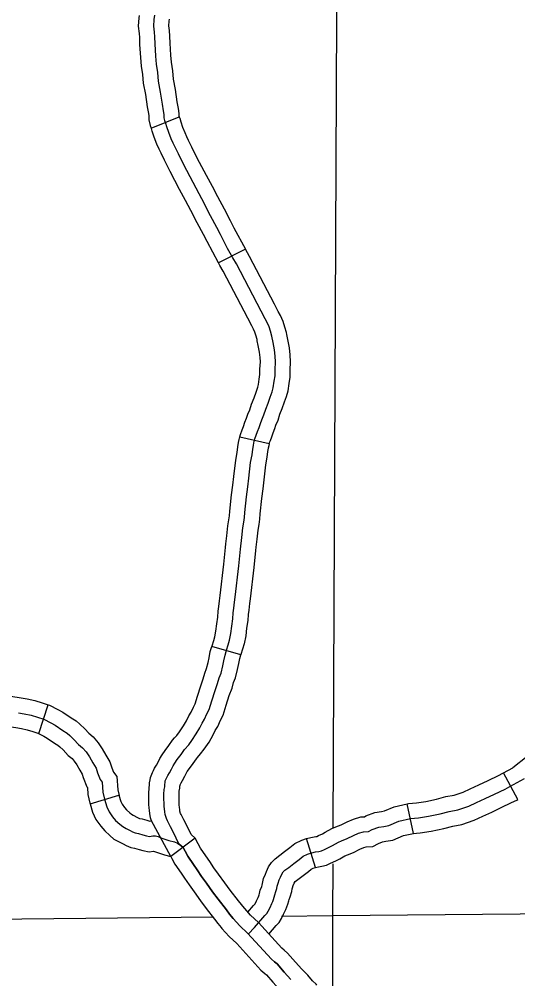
# Model space of a CAD drawing. Extents: x 1377389 to 1380723, y 1168351 to 1170484.
# Drawn here: x 1379286.7 to 1379336.3, y 1169148.4 to 1169243.7 of the extents above; entities that cross this region are included whole.
import ezdxf

# ---------------------------------------------------------------- set-up
doc = ezdxf.new("R2010")
doc.units = 0
doc.layers.add('B_Fill', color=7, linetype='Continuous')

msp = doc.modelspace()

# ---------------------------------------------------------------- linework, layer by layer
at = {"layer": 'B_Fill'}
for p, q in [((1379299.882, 1169232.859), (1379302.668, 1169233.972)), ((1379299.882, 1169232.858), (1379299.882, 1169232.859)), ((1379309.237, 1169220.831), (1379306.555, 1169219.475)), ((1379308.687, 1169202.195), (1379311.613, 1169201.53)), ((1379308.782, 1169180.545), (1379305.897, 1169181.368)), ((1379288.702, 1169172.719), (1379289.624, 1169175.574)), ((1379336.334, 1169166.17), (1379334.894, 1169168.802)), ((1379293.796, 1169165.733), (1379296.668, 1169166.599)), ((1379325.966, 1169162.796), (1379325.333, 1169165.729)), ((1379304.235, 1169162.325), (1379301.821, 1169160.496)), ((1379316.207, 1169159.417), (1379315.3, 1169162.276))]:
    msp.add_line(p, q, dxfattribs=at)
for points in [[(1379318.597, 1169310.03), (1379317.951, 1169163.288)], [(1379298.688, 1169244.06), (1379298.656, 1169243.808), (1379298.589, 1169242.981), (1379298.672, 1169242.272), (1379298.702, 1169241.869), (1379298.719, 1169241.184), (1379298.792, 1169239.897), (1379298.869, 1169239.03), (1379299.007, 1169238.197), (1379299.079, 1169237.322), (1379299.297, 1169236.193), (1379299.471, 1169234.995), (1379299.592, 1169234.333), (1379299.625, 1169234.102), (1379299.625, 1169233.68), (1379299.769, 1169233.141), (1379299.882, 1169232.859)], [(1379300.201, 1169244.074), (1379300.149, 1169243.655), (1379300.096, 1169243.008), (1379300.166, 1169242.415), (1379300.201, 1169241.943), (1379300.218, 1169241.245), (1379300.288, 1169240.005), (1379300.358, 1169239.219), (1379300.497, 1169238.381), (1379300.567, 1169237.526), (1379300.777, 1169236.443), (1379300.951, 1169235.238), (1379301.073, 1169234.575), (1379301.125, 1169234.208), (1379301.125, 1169233.876), (1379301.195, 1169233.614), (1379301.3, 1169233.353), (1379301.405, 1169233.038), (1379301.579, 1169232.48), (1379301.823, 1169231.851), (1379302.033, 1169231.397), (1379302.207, 1169231.013), (1379302.539, 1169230.349), (1379303.079, 1169229.249), (1379304.004, 1169227.486), (1379304.615, 1169226.386), (1379305.138, 1169225.39)], [(1379301.664, 1169243.688), (1379301.641, 1169243.501), (1379301.603, 1169243.036), (1379301.659, 1169242.558), (1379301.699, 1169242.017), (1379301.717, 1169241.306), (1379301.784, 1169240.114), (1379301.847, 1169239.409), (1379301.987, 1169238.566), (1379302.056, 1169237.73), (1379302.256, 1169236.693), (1379302.431, 1169235.482), (1379302.554, 1169234.817), (1379302.625, 1169234.315), (1379302.625, 1169234.078), (1379302.668, 1169233.972)], [(1379302.668, 1169233.972), (1379302.709, 1169233.868), (1379302.832, 1169233.499), (1379302.996, 1169232.975), (1379303.205, 1169232.437), (1379303.397, 1169232.021), (1379303.561, 1169231.658), (1379303.883, 1169231.015), (1379304.417, 1169229.929), (1379305.324, 1169228.198), (1379305.934, 1169227.099), (1379306.467, 1169226.085)], [(1379303.808, 1169224.696), (1379303.295, 1169225.673), (1379302.684, 1169226.773), (1379301.742, 1169228.57), (1379301.195, 1169229.683), (1379300.853, 1169230.367), (1379300.669, 1169230.773), (1379300.442, 1169231.265), (1379300.162, 1169231.984), (1379299.977, 1169232.578), (1379299.891, 1169232.837), (1379299.882, 1169232.858)], [(1379306.467, 1169226.085), (1379307.114, 1169224.844), (1379307.723, 1169223.676), (1379308.094, 1169222.969), (1379309.237, 1169220.831)], [(1379302.668, 1169161.693), (1379302.054, 1169162.968), (1379301.784, 1169163.457), (1379301.653, 1169163.728), (1379301.487, 1169164.033), (1379301.392, 1169164.269), (1379301.261, 1169164.671), (1379301.226, 1169164.95), (1379301.191, 1169165.238), (1379301.165, 1169165.465), (1379301.147, 1169165.736), (1379301.139, 1169166.268), (1379301.139, 1169166.696), (1379301.156, 1169167.168), (1379301.213, 1169167.438), (1379301.213, 1169167.665), (1379301.257, 1169167.856), (1379301.275, 1169168.013), (1379301.352, 1169168.224), (1379301.422, 1169168.346), (1379301.527, 1169168.556), (1379301.684, 1169168.818), (1379301.893, 1169169.184), (1379302.05, 1169169.516), (1379302.207, 1169169.778), (1379302.469, 1169170.145), (1379302.835, 1169170.634), (1379303.184, 1169171.122), (1379303.603, 1169171.611), (1379303.899, 1169172.03), (1379304.353, 1169172.676), (1379304.702, 1169173.288), (1379304.929, 1169173.759), (1379305.173, 1169174.143), (1379305.417, 1169174.684), (1379305.626, 1169175.103), (1379305.906, 1169175.976), (1379306.22, 1169176.989), (1379306.481, 1169177.688), (1379306.638, 1169178.246), (1379306.813, 1169178.718), (1379307.005, 1169179.434), (1379307.109, 1169179.958), (1379307.214, 1169180.516), (1379307.353, 1169181.005), (1379307.528, 1169181.529), (1379307.65, 1169181.983), (1379307.79, 1169182.664), (1379307.877, 1169183.397), (1379307.999, 1169184.113), (1379308.034, 1169184.707), (1379308.104, 1169185.161), (1379308.156, 1169185.772), (1379308.208, 1169186.278), (1379308.575, 1169189.386), (1379308.749, 1169191.045), (1379308.871, 1169192.198), (1379308.993, 1169193.14), (1379309.081, 1169193.717), (1379309.15, 1169194.188), (1379309.185, 1169194.677), (1379309.342, 1169196.248), (1379309.482, 1169197.226), (1379309.569, 1169198.082), (1379309.761, 1169199.653), (1379309.901, 1169200.404), (1379309.97, 1169200.963), (1379310.04, 1169201.347), (1379310.092, 1169201.609), (1379310.18, 1169201.993), (1379310.319, 1169202.36), (1379310.459, 1169202.726), (1379310.598, 1169203.128), (1379310.755, 1169203.53), (1379310.877, 1169203.896), (1379311.087, 1169204.368), (1379311.261, 1169204.944), (1379311.506, 1169205.555), (1379311.715, 1169206.149), (1379311.889, 1169206.673), (1379312.011, 1169207.074), (1379312.099, 1169207.72), (1379312.186, 1169208.261), (1379312.186, 1169208.855), (1379312.238, 1169209.641), (1379312.203, 1169210.2), (1379312.134, 1169210.828), (1379311.994, 1169211.579), (1379311.854, 1169212.208), (1379311.732, 1169212.696), (1379311.593, 1169213.133), (1379311.401, 1169213.57), (1379311.191, 1169213.936), (1379310.808, 1169214.67), (1379308.348, 1169219.384), (1379307.999, 1169219.978), (1379307.458, 1169220.903), (1379306.76, 1169222.282), (1379306.394, 1169222.981), (1379305.783, 1169224.151), (1379305.138, 1169225.39)], [(1379306.555, 1169219.475), (1379305.427, 1169221.595), (1379305.065, 1169222.285), (1379304.453, 1169223.457), (1379303.808, 1169224.696)], [(1379313.353, 1169212.376), (1379313.314, 1169212.552), (1379313.176, 1169213.107), (1379312.998, 1169213.665), (1379312.742, 1169214.245), (1379312.508, 1169214.656), (1379312.137, 1169215.364), (1379309.66, 1169220.111), (1379309.237, 1169220.831)], [(1379310.425, 1169211.726), (1379310.394, 1169211.863), (1379310.289, 1169212.286), (1379310.188, 1169212.601), (1379310.059, 1169212.894), (1379309.875, 1169213.216), (1379309.478, 1169213.975), (1379307.036, 1169218.657), (1379306.705, 1169219.219), (1379306.555, 1169219.475)], [(1379311.613, 1169201.53), (1379311.619, 1169201.558), (1379311.721, 1169201.826), (1379311.868, 1169202.213), (1379312.006, 1169202.609), (1379312.166, 1169203.019), (1379312.278, 1169203.354), (1379312.495, 1169203.844), (1379312.678, 1169204.447), (1379312.91, 1169205.027), (1379313.134, 1169205.662), (1379313.319, 1169206.217), (1379313.482, 1169206.753), (1379313.583, 1169207.5), (1379313.686, 1169208.141), (1379313.686, 1169208.805), (1379313.741, 1169209.638), (1379313.698, 1169210.329), (1379313.618, 1169211.048), (1379313.464, 1169211.879), (1379313.353, 1169212.377)], [(1379308.687, 1169202.194), (1379308.74, 1169202.428), (1379308.917, 1169202.893), (1379309.049, 1169203.239), (1379309.191, 1169203.647), (1379309.344, 1169204.04), (1379309.477, 1169204.439), (1379309.678, 1169204.891), (1379309.844, 1169205.441), (1379310.101, 1169206.083), (1379310.296, 1169206.635), (1379310.46, 1169207.128), (1379310.541, 1169207.395), (1379310.615, 1169207.94), (1379310.686, 1169208.382), (1379310.686, 1169208.905), (1379310.735, 1169209.644), (1379310.709, 1169210.07), (1379310.649, 1169210.608), (1379310.524, 1169211.279), (1379310.425, 1169211.726)], [(1379307.295, 1169191.555), (1379307.381, 1169192.373), (1379307.508, 1169193.349), (1379307.597, 1169193.939), (1379307.658, 1169194.352), (1379307.691, 1169194.805), (1379307.853, 1169196.429), (1379307.993, 1169197.408), (1379308.078, 1169198.249), (1379308.278, 1169199.882), (1379308.418, 1169200.634), (1379308.487, 1169201.19), (1379308.567, 1169201.628), (1379308.625, 1169201.922), (1379308.687, 1169202.195)], [(1379311.613, 1169201.53), (1379311.56, 1169201.296), (1379311.514, 1169201.066), (1379311.454, 1169200.736), (1379311.383, 1169200.174), (1379311.244, 1169199.425), (1379311.06, 1169197.915), (1379310.971, 1169197.044), (1379310.832, 1169196.068), (1379310.68, 1169194.549), (1379310.643, 1169194.025), (1379310.564, 1169193.495), (1379310.479, 1169192.932), (1379310.361, 1169192.022), (1379310.278, 1169191.239)], [(1379305.897, 1169181.368), (1379305.92, 1169181.448), (1379306.091, 1169181.961), (1379306.19, 1169182.329), (1379306.308, 1169182.904), (1379306.392, 1169183.612), (1379306.506, 1169184.284), (1379306.541, 1169184.865), (1379306.613, 1169185.339), (1379306.663, 1169185.913), (1379306.717, 1169186.443), (1379307.084, 1169189.553), (1379307.257, 1169191.203), (1379307.295, 1169191.555)], [(1379310.278, 1169191.239), (1379310.241, 1169190.888), (1379310.065, 1169189.22), (1379309.699, 1169186.113), (1379309.649, 1169185.631), (1379309.594, 1169184.983), (1379309.527, 1169184.549), (1379309.492, 1169183.943), (1379309.362, 1169183.183), (1379309.272, 1169182.424), (1379309.11, 1169181.637), (1379308.965, 1169181.097), (1379308.787, 1169180.562), (1379308.782, 1169180.545)], [(1379302.2, 1169172.279), (1379302.418, 1169172.534), (1379302.673, 1169172.895), (1379303.085, 1169173.481), (1379303.373, 1169173.985), (1379303.615, 1169174.489), (1379303.85, 1169174.858), (1379304.062, 1169175.328), (1379304.233, 1169175.67), (1379304.475, 1169176.427), (1379304.8, 1169177.475), (1379305.054, 1169178.155), (1379305.21, 1169178.71), (1379305.382, 1169179.173), (1379305.543, 1169179.775), (1379305.637, 1169180.243), (1379305.752, 1169180.861), (1379305.897, 1169181.368)], [(1379304.478, 1169170.328), (1379304.787, 1169170.688), (1379305.125, 1169171.166), (1379305.621, 1169171.872), (1379306.031, 1169172.59), (1379306.242, 1169173.029), (1379306.496, 1169173.429), (1379306.772, 1169174.041), (1379307.02, 1169174.537), (1379307.336, 1169175.526), (1379307.639, 1169176.504), (1379307.908, 1169177.221), (1379308.066, 1169177.782), (1379308.244, 1169178.262), (1379308.466, 1169179.092), (1379308.582, 1169179.673), (1379308.675, 1169180.172), (1379308.782, 1169180.545)], [(1379279.604, 1169178.191), (1379279.951, 1169178.034), (1379280.469, 1169177.873), (1379280.984, 1169177.702), (1379281.824, 1169177.401), (1379282.304, 1169177.212), (1379282.814, 1169177.053), (1379283.371, 1169176.898), (1379283.804, 1169176.781), (1379284.162, 1169176.712), (1379284.645, 1169176.626), (1379285.273, 1169176.507), (1379285.913, 1169176.436), (1379286.931, 1169176.266), (1379287.524, 1169176.16), (1379288.31, 1169175.998), (1379289.013, 1169175.771), (1379289.624, 1169175.574)], [(1379278.367, 1169175.458), (1379278.885, 1169175.223), (1379279.551, 1169175.017), (1379280.005, 1169174.866), (1379280.768, 1169174.593), (1379281.307, 1169174.38), (1379281.967, 1169174.175), (1379282.574, 1169174.006), (1379283.128, 1169173.855), (1379283.617, 1169173.762), (1379284.101, 1169173.675), (1379284.828, 1169173.537), (1379285.502, 1169173.463), (1379286.421, 1169173.31), (1379286.957, 1169173.214), (1379287.544, 1169173.093), (1379288.091, 1169172.916), (1379288.702, 1169172.719)], [(1379289.623, 1169175.574), (1379289.747, 1169175.534), (1379290.601, 1169175.107), (1379291.087, 1169174.84), (1379291.919, 1169174.284), (1379292.399, 1169173.972), (1379292.786, 1169173.64), (1379293.266, 1169173.184), (1379293.655, 1169172.741), (1379294.104, 1169172.399), (1379294.59, 1169171.797), (1379295.01, 1169171.204), (1379295.356, 1169170.576), (1379295.761, 1169169.917), (1379295.941, 1169169.325), (1379296.112, 1169168.892), (1379296.442, 1169168.437), (1379296.554, 1169167.116), (1379296.675, 1169166.574), (1379296.668, 1169166.599)], [(1379286.676, 1169174.788), (1379287.241, 1169174.687), (1379287.927, 1169174.546), (1379288.552, 1169174.344), (1379289.177, 1169174.142), (1379289.904, 1169173.778), (1379290.307, 1169173.556), (1379291.094, 1169173.031), (1379291.497, 1169172.769), (1379291.78, 1169172.527), (1379292.183, 1169172.143), (1379292.627, 1169171.638), (1379293.051, 1169171.315), (1379293.394, 1169170.891), (1379293.737, 1169170.406), (1379294.059, 1169169.821), (1379294.382, 1169169.296), (1379294.523, 1169168.832), (1379294.786, 1169168.165), (1379294.983, 1169167.894), (1379295.068, 1169166.887), (1379295.224, 1169166.193), (1379295.45, 1169165.442), (1379295.677, 1169164.932), (1379296.031, 1169164.45), (1379296.328, 1169164.095), (1379296.753, 1169163.727), (1379297.036, 1169163.472), (1379297.376, 1169163.287), (1379297.787, 1169163.075), (1379298.013, 1169162.947), (1379298.282, 1169162.848), (1379298.594, 1169162.777), (1379299.047, 1169162.65), (1379299.387, 1169162.565), (1379299.698, 1169162.494), (1379300.038, 1169162.55), (1379300.293, 1169162.55), (1379300.562, 1169162.48), (1379300.916, 1169162.338), (1379301.624, 1169162.097), (1379302.176, 1169161.955), (1379302.488, 1169161.813), (1379302.828, 1169161.587), (1379303.04, 1169161.388), (1379303.239, 1169161.034), (1379303.508, 1169160.538), (1379304.088, 1169159.702), (1379304.442, 1169159.191), (1379304.867, 1169158.525), (1379305.363, 1169157.859), (1379305.972, 1169156.995), (1379306.538, 1169156.258), (1379307.359, 1169155.195), (1379307.671, 1169154.784), (1379308.039, 1169154.344), (1379308.69, 1169153.621), (1379309.46, 1169152.898), (1379311.82, 1169150.305), (1379312.131, 1169150.05), (1379312.386, 1169149.837), (1379313.109, 1169149.001), (1379313.76, 1169148.278)], [(1379288.608, 1169172.749), (1379289.206, 1169172.45), (1379289.528, 1169172.273), (1379290.269, 1169171.779), (1379290.596, 1169171.566), (1379290.774, 1169171.413), (1379291.101, 1169171.102), (1379291.599, 1169170.536), (1379291.998, 1169170.232), (1379292.197, 1169169.985), (1379292.464, 1169169.609), (1379292.763, 1169169.066), (1379293.003, 1169168.675), (1379293.106, 1169168.338), (1379293.46, 1169167.438), (1379293.523, 1169167.351), (1379293.582, 1169166.659), (1379293.772, 1169165.811), (1379293.796, 1169165.732)], [(1379299.885, 1169164.05), (1379299.79, 1169164.342), (1379299.737, 1169164.767), (1379299.701, 1169165.062), (1379299.67, 1169165.331), (1379299.648, 1169165.675), (1379299.639, 1169166.256), (1379299.639, 1169166.724), (1379299.662, 1169167.35), (1379299.713, 1169167.594), (1379299.713, 1169167.837), (1379299.776, 1169168.11), (1379299.804, 1169168.361), (1379299.988, 1169168.86), (1379300.099, 1169169.054), (1379300.211, 1169169.278), (1379300.389, 1169169.575), (1379300.562, 1169169.878), (1379300.726, 1169170.224), (1379300.951, 1169170.601), (1379301.258, 1169171.03), (1379301.624, 1169171.519), (1379302.002, 1169172.048), (1379302.2, 1169172.279)], [(1379338.172, 1169171.606), (1379337.841, 1169171.099), (1379337.475, 1169170.656), (1379337.269, 1169170.451), (1379335.834, 1169169.316)], [(1379303.86, 1169162.675), (1379303.388, 1169163.657), (1379303.117, 1169164.147), (1379302.988, 1169164.412), (1379302.846, 1169164.676), (1379302.801, 1169164.785), (1379302.731, 1169164.999), (1379302.715, 1169165.133), (1379302.681, 1169165.414), (1379302.659, 1169165.599), (1379302.646, 1169165.796), (1379302.639, 1169166.281), (1379302.639, 1169166.668), (1379302.65, 1169166.985), (1379302.713, 1169167.283), (1379302.713, 1169167.493), (1379302.738, 1169167.603), (1379302.741, 1169167.632), (1379302.745, 1169167.639), (1379302.843, 1169167.834), (1379302.978, 1169168.06), (1379303.224, 1169168.491), (1379303.374, 1169168.808), (1379303.463, 1169168.955), (1379303.68, 1169169.259), (1379304.046, 1169169.748), (1379304.366, 1169170.197), (1379304.478, 1169170.328)], [(1379334.894, 1169168.802), (1379335.834, 1169169.316)], [(1379325.332, 1169165.728), (1379325.448, 1169165.753), (1379326.255, 1169165.827), (1379327.176, 1169165.977), (1379328.256, 1169166.193), (1379329.172, 1169166.452), (1379330.005, 1169166.609), (1379330.889, 1169166.895), (1379331.598, 1169167.235), (1379332.466, 1169167.627), (1379333.373, 1169168.064), (1379334.403, 1169168.554), (1379334.843, 1169168.774), (1379334.894, 1169168.802)], [(1379309.542, 1169152.808), (1379310.148, 1169153.449), (1379311.179, 1169154.63), (1379311.374, 1169154.848), (1379311.511, 1169155.077), (1379311.694, 1169155.432), (1379311.878, 1169155.834), (1379311.958, 1169156.04), (1379312.038, 1169156.247), (1379312.096, 1169156.465), (1379312.153, 1169156.705), (1379312.279, 1169157.015), (1379312.382, 1169157.336), (1379312.405, 1169157.554), (1379312.485, 1169157.852), (1379312.611, 1169158.185), (1379312.726, 1169158.437), (1379312.852, 1169158.747), (1379313.001, 1169158.964), (1379313.173, 1169159.148), (1379313.551, 1169159.412), (1379314.055, 1169159.802), (1379314.582, 1169160.205), (1379314.983, 1169160.523), (1379315.414, 1169160.739), (1379315.834, 1169160.872), (1379316.224, 1169160.954), (1379316.542, 1169161.016), (1379316.809, 1169161.078), (1379317.107, 1169161.211), (1379317.568, 1169161.416), (1379317.897, 1169161.591), (1379318.487, 1169161.921), (1379318.808, 1169162.055), (1379319.371, 1169162.283), (1379319.988, 1169162.592), (1379320.497, 1169162.806), (1379320.979, 1169162.954), (1379321.489, 1169162.981), (1379321.853, 1169163.173), (1379322.504, 1169163.429), (1379322.993, 1169163.499), (1379323.493, 1169163.569), (1379324.488, 1169164.012), (1379325.675, 1169164.268), (1379326.443, 1169164.338), (1379327.444, 1169164.501), (1379328.608, 1169164.734), (1379329.516, 1169164.99), (1379330.377, 1169165.153), (1379331.446, 1169165.499), (1379332.23, 1169165.875), (1379333.1, 1169166.267), (1379334.021, 1169166.711), (1379335.061, 1169167.206), (1379335.539, 1169167.445), (1379337.005, 1169168.247)], [(1379296.668, 1169166.599), (1379296.859, 1169165.965), (1379296.982, 1169165.689), (1379297.211, 1169165.377), (1379297.401, 1169165.151), (1379297.746, 1169164.851), (1379297.908, 1169164.705), (1379298.078, 1169164.613), (1379298.5, 1169164.395), (1379298.645, 1169164.313), (1379298.71, 1169164.289), (1379298.964, 1169164.231), (1379299.432, 1169164.099), (1379299.735, 1169164.024), (1379299.743, 1169164.022), (1379299.914, 1169164.05), (1379299.935, 1169164.05)], [(1379293.796, 1169165.733), (1379294.041, 1169164.919), (1379294.372, 1169164.174), (1379294.851, 1169163.522), (1379295.256, 1169163.04), (1379295.759, 1169162.603), (1379296.165, 1169162.238), (1379296.674, 1169161.962), (1379297.074, 1169161.755), (1379297.382, 1169161.581), (1379297.855, 1169161.407), (1379298.224, 1169161.323), (1379298.662, 1169161.2), (1379299.038, 1169161.106), (1379299.654, 1169160.966), (1379300.116, 1169161.043), (1379300.395, 1169160.931), (1379301.196, 1169160.658), (1379301.823, 1169160.497)], [(1379315.3, 1169162.276), (1379315.452, 1169162.325), (1379315.927, 1169162.425), (1379316.231, 1169162.483), (1379316.329, 1169162.506), (1379316.495, 1169162.581), (1379316.91, 1169162.766), (1379317.178, 1169162.908), (1379317.83, 1169163.272), (1379318.238, 1169163.442), (1379318.753, 1169163.651), (1379319.36, 1169163.955), (1379319.985, 1169164.218), (1379320.717, 1169164.442), (1379321.079, 1169164.461), (1379321.225, 1169164.538), (1379322.118, 1169164.889), (1379322.783, 1169164.984), (1379323.077, 1169165.025), (1379324.02, 1169165.445), (1379325.333, 1169165.729)], [(1379325.903, 1169162.782), (1379326.632, 1169162.849), (1379327.712, 1169163.025), (1379328.959, 1169163.274), (1379329.86, 1169163.529), (1379330.749, 1169163.697), (1379332.003, 1169164.103), (1379332.863, 1169164.514), (1379333.734, 1169164.908), (1379334.669, 1169165.358), (1379335.719, 1169165.858), (1379336.234, 1169166.116), (1379336.333, 1169166.17)], [(1379301.822, 1169160.496), (1379299.885, 1169164.05)], [(1379304.235, 1169162.325), (1379303.86, 1169162.675)], [(1379316.207, 1169159.417), (1379316.217, 1169159.42), (1379316.521, 1169159.484), (1379316.854, 1169159.548), (1379317.289, 1169159.649), (1379317.718, 1169159.842), (1379318.226, 1169160.067), (1379318.615, 1169160.274), (1379319.144, 1169160.57), (1379319.379, 1169160.668), (1379319.99, 1169160.915), (1379320.615, 1169161.228), (1379321.009, 1169161.394), (1379321.242, 1169161.465), (1379321.898, 1169161.5), (1379322.48, 1169161.808), (1379322.89, 1169161.969), (1379323.203, 1169162.014), (1379323.91, 1169162.113), (1379324.956, 1169162.578), (1379325.966, 1169162.796)], [(1379313.76, 1169148.278), (1379313.109, 1169149.001), (1379312.386, 1169149.837), (1379312.131, 1169150.05), (1379311.82, 1169150.305), (1379309.46, 1169152.898), (1379308.69, 1169153.621), (1379308.039, 1169154.344), (1379307.671, 1169154.784), (1379307.359, 1169155.195), (1379306.538, 1169156.258), (1379305.972, 1169156.995), (1379305.363, 1169157.859), (1379304.867, 1169158.525), (1379304.442, 1169159.191), (1379304.088, 1169159.702), (1379303.508, 1169160.538), (1379303.239, 1169161.034), (1379303.04, 1169161.388), (1379302.828, 1169161.587), (1379302.639, 1169161.713)], [(1379309.138, 1169155.368), (1379308.844, 1169155.719), (1379308.551, 1169156.106), (1379307.726, 1169157.173), (1379307.18, 1169157.884), (1379306.578, 1169158.739), (1379306.103, 1169159.377), (1379305.691, 1169160.023), (1379305.32, 1169160.557), (1379304.787, 1169161.326), (1379304.552, 1169161.758), (1379304.235, 1169162.325)], [(1379309.489, 1169154.975), (1379310.055, 1169155.623), (1379310.16, 1169155.741), (1379310.2, 1169155.807), (1379310.345, 1169156.088), (1379310.495, 1169156.418), (1379310.56, 1169156.584), (1379310.609, 1169156.71), (1379310.64, 1169156.829), (1379310.72, 1169157.164), (1379310.868, 1169157.528), (1379310.906, 1169157.647), (1379310.926, 1169157.829), (1379311.056, 1169158.314), (1379311.225, 1169158.761), (1379311.348, 1169159.03), (1379311.523, 1169159.461), (1379311.827, 1169159.906), (1379312.185, 1169160.288), (1379312.662, 1169160.621), (1379313.141, 1169160.991), (1379313.66, 1169161.388), (1379314.171, 1169161.794), (1379314.848, 1169162.133), (1379315.3, 1169162.276)], [(1379301.821, 1169160.496), (1379301.925, 1169160.31), (1379302.228, 1169159.75), (1379302.856, 1169158.846), (1379303.193, 1169158.36), (1379303.631, 1169157.673), (1379304.148, 1169156.979), (1379304.763, 1169156.105), (1379305.35, 1169155.342), (1379306.168, 1169154.283), (1379306.498, 1169153.848), (1379306.838, 1169153.441)], [(1379317.936, 1169159.77), (1379317.913, 1169154.63)], [(1379311.575, 1169152.803), (1379312.303, 1169153.637), (1379312.587, 1169153.954), (1379312.822, 1169154.347), (1379313.044, 1169154.777), (1379313.26, 1169155.25), (1379313.356, 1169155.497), (1379313.467, 1169155.783), (1379313.551, 1169156.1), (1379313.585, 1169156.246), (1379313.69, 1169156.502), (1379313.857, 1169157.025), (1379313.884, 1169157.279), (1379313.914, 1169157.39), (1379313.997, 1169157.608), (1379314.104, 1169157.844), (1379314.175, 1169158.018), (1379314.439, 1169158.203), (1379314.969, 1169158.612), (1379315.505, 1169159.022), (1379315.794, 1169159.252), (1379315.979, 1169159.345), (1379316.207, 1169159.417)], [(1379316.36, 1169147.735), (1379316.283, 1169147.822), (1379315.916, 1169148.149), (1379315.434, 1169148.724), (1379314.848, 1169149.311), (1379314.233, 1169149.993), (1379313.441, 1169150.911), (1379313.087, 1169151.206), (1379312.855, 1169151.396), (1379310.53, 1169153.951), (1379309.763, 1169154.672), (1379309.171, 1169155.328), (1379309.138, 1169155.368)], [(1379317.913, 1169154.63), (1379351.485, 1169154.927)], [(1379214.059, 1169153.536), (1379306.046, 1169154.505)], [(1379312.825, 1169154.576), (1379317.913, 1169154.63)], [(1379317.913, 1169154.63), (1379317.915, 1169145.229)], [(1379306.839, 1169153.441), (1379306.907, 1169153.36), (1379307.618, 1169152.571), (1379308.39, 1169151.845), (1379310.784, 1169149.214), (1379311.176, 1169148.894), (1379311.331, 1169148.764), (1379311.984, 1169148.009), (1379312.671, 1169147.245), (1379313.218, 1169146.698), (1379313.756, 1169146.055), (1379314.153, 1169145.701)]]:
    msp.add_lwpolyline(points, dxfattribs=at)

doc.saveas('drawing.dxf')
